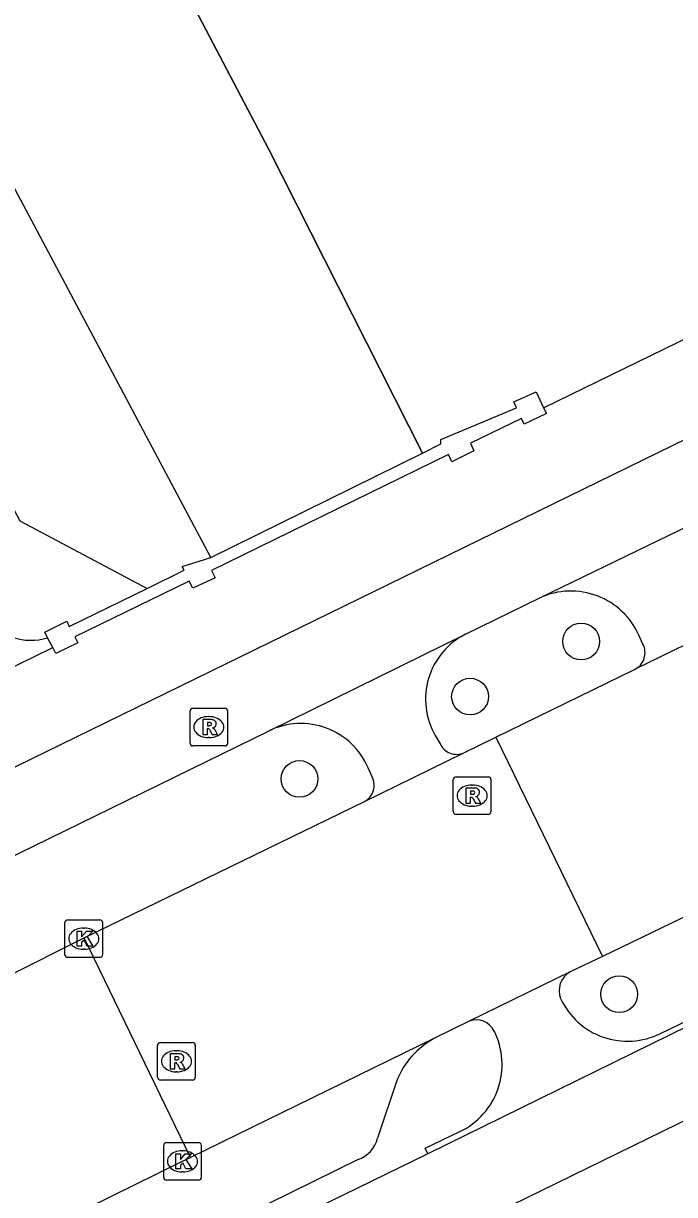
# Model space of a CAD drawing. Extents: x 160457 to 162082, y 388340 to 389736.
# Drawn here: x 161090.16 to 161107.47, y 389172.21 to 389203.36 of the extents above; entities that cross this region are included whole.
import ezdxf

# ---------------------------------------------------------------- set-up
doc = ezdxf.new("R2010")
doc.units = 0
for name, color, linetype in [('IMGEO_Berm_groen', 7, 'Continuous'), ('IMGEO_Boom', 7, 'Continuous'), ('IMGEO_Fietspad_gesloten', 7, 'Continuous'), ('IMGEO_Fietspad_open', 7, 'Continuous'), ('IMGEO_Groenvoorziening', 7, 'Continuous'), ('IMGEO_Kolk', 7, 'Continuous'), ('IMGEO_Muur', 7, 'Continuous'), ('IMGEO_Parkeervlak_open', 7, 'Continuous'), ('IMGEO_Rijbaan_lokaal_gesloten', 7, 'Continuous'), ('IMGEO_Rijbaan_lokaal_open', 7, 'Continuous'), ('IMGEO_Rioolput', 7, 'Continuous'), ('IMGEO_Voetpad_open', 7, 'Continuous'), ('IMGEO_Walbescherming', 7, 'Continuous'), ('IMGEO_Waterloop', 7, 'Continuous')]:
    doc.layers.add(name, color=color, linetype=linetype)

msp = doc.modelspace()

# ---------------------------------------------------------------- linework, layer by layer
at = {"layer": 'IMGEO_Berm_groen'}
msp.add_arc((161090.353, 389188.409), 1.458, 214.6329, 287.6196, dxfattribs=at)
at = {"layer": 'IMGEO_Boom'}
for centre in [(161104.982, 389186.919), (161102.029, 389185.453), (161097.495, 389183.263), (161105.993, 389177.537)]:
    msp.add_circle(centre, 0.489, dxfattribs=at)
at = {"layer": 'IMGEO_Fietspad_gesloten'}
for points in [[(161132.774, 389204.546), (161021.386, 389150.057), (161000, 389139.59), (160954.879, 389117.505), (160945.498, 389112.928)], [(161103.882, 389188.08), (161109.605, 389190.857)], [(161101.905, 389187.111), (161103.882, 389188.08)], [(161096.687, 389184.544), (161101.905, 389187.111)], [(161064.928, 389168.99), (161096.687, 389184.544)], [(161115.76, 389180.592), (161100.906, 389173.289)], [(161101.935, 389171.343), (161108.768, 389174.685)], [(161100.906, 389173.289), (161094.589, 389170.206)]]:
    msp.add_lwpolyline(points, dxfattribs=at)
at = {"layer": 'IMGEO_Fietspad_open'}
for points in [[(161106.626, 389186.852), (161106.525, 389187.071)], [(161101.104, 389184.422), (161101.234, 389184.201)], [(161099.426, 389183.32), (161099.321, 389183.559)], [(161107.088, 389176.494), (161108.942, 389177.384)], [(161100.906, 389173.289), (161100.837, 389173.441), (161101.755, 389173.883)]]:
    msp.add_lwpolyline(points, dxfattribs=at)
for centre, radius, start, end in [((161104.707, 389186.275), 1.985, 23.6482, 114.5617), ((161102.775, 389185.388), 1.93, 116.7811, 210.0434), ((161106.174, 389186.624), 0.506, 296.4042, 26.7259), ((161097.531, 389182.788), 1.949, 23.3141, 115.6787), ((161101.67, 389184.393), 0.476, 203.7351, 293.7991), ((161098.988, 389183.095), 0.492, 299.0253, 27.1753), ((161104.959, 389177.634), 0.564, 118.7101, 202.3), ((161106.211, 389178.242), 1.955, 204.8535, 296.6377), ((161102.194, 389176.327), 0.526, 26.1418, 110.8554), ((161100.906, 389175.666), 1.975, 295.4721, 26.889)]:
    msp.add_arc(centre, radius, start, end, dxfattribs=at)
at = {"layer": 'IMGEO_Groenvoorziening'}
msp.add_lwpolyline([(160992.734, 389335.908), (161000, 389327.052), (161018.814, 389304.122), (161039.616, 389276.459), (161057.222, 389250), (161071.43, 389225.591), (161090.058, 389190.13), (161093.446, 389188.332)], dxfattribs=at)
at = {"layer": 'IMGEO_Kolk'}
for p, q in [((161091.336, 389179.515), (161092.188, 389179.515)), ((161091.261, 389178.589), (161091.261, 389179.441)), ((161091.749, 389179.295), (161091.774, 389179.295)), ((161092.262, 389179.441), (161092.262, 389178.589)), ((161091.772, 389178.735), (161091.747, 389178.735)), ((161092.188, 389178.515), (161091.336, 389178.515)), ((161093.96, 389173.591), (161094.812, 389173.591)), ((161093.885, 389172.665), (161093.885, 389173.517)), ((161094.373, 389173.371), (161094.398, 389173.371)), ((161094.886, 389173.517), (161094.886, 389172.665)), ((161094.396, 389172.811), (161094.371, 389172.811)), ((161094.812, 389172.591), (161093.96, 389172.591))]:
    msp.add_line(p, q, dxfattribs=at)
for points in [[(161091.336, 389179.515), (161092.188, 389179.515)], [(161091.261, 389178.589), (161091.261, 389179.441)], [(161091.582, 389179.215), (161091.705, 389179.215), (161091.705, 389179.064), (161091.835, 389179.215), (161091.999, 389179.215), (161091.853, 389179.064), (161092.006, 389178.815), (161091.854, 389178.815), (161091.769, 389178.979), (161091.705, 389178.912), (161091.705, 389178.815), (161091.582, 389178.815), (161091.582, 389179.215)], [(161092.262, 389179.441), (161092.262, 389178.589)], [(161092.188, 389178.515), (161091.336, 389178.515)], [(161093.96, 389173.591), (161094.812, 389173.591)], [(161093.885, 389172.665), (161093.885, 389173.517)], [(161094.206, 389173.291), (161094.329, 389173.291), (161094.329, 389173.14), (161094.459, 389173.291), (161094.623, 389173.291), (161094.477, 389173.14), (161094.63, 389172.891), (161094.478, 389172.891), (161094.393, 389173.055), (161094.329, 389172.988), (161094.329, 389172.891), (161094.206, 389172.891), (161094.206, 389173.291)], [(161094.886, 389173.517), (161094.886, 389172.665)], [(161094.812, 389172.591), (161093.96, 389172.591)]]:
    msp.add_lwpolyline(points, dxfattribs=at)
for centre, start, end in [((161091.338, 389179.439), 91.552, 178.448), ((161091.338, 389179.439), 91.552, 178.448), ((161092.186, 389179.439), 1.552, 88.448), ((161092.186, 389179.439), 1.552, 88.448), ((161091.338, 389178.591), 181.552, 268.448), ((161091.338, 389178.591), 181.552, 268.448), ((161092.186, 389178.591), 271.552, 358.448), ((161092.186, 389178.591), 271.552, 358.448), ((161093.962, 389173.515), 91.552, 178.448), ((161093.962, 389173.515), 91.552, 178.448), ((161094.81, 389173.515), 1.552, 88.448), ((161094.81, 389173.515), 1.552, 88.448), ((161093.962, 389172.667), 181.552, 268.448), ((161093.962, 389172.667), 181.552, 268.448), ((161094.81, 389172.667), 271.552, 358.448), ((161094.81, 389172.667), 271.552, 358.448)]:
    msp.add_arc(centre, 0.0765, start, end, dxfattribs=at)
for centre, major_axis, ratio, start_param, end_param in [((161091.748, 389179.015), (-0.387, 0.002), 0.722429, 4.712389, 7.853982), ((161091.773, 389179.015), (-0.39, 0.002), 0.717154, 1.570796, 4.712389), ((161094.372, 389173.091), (-0.387, 0.002), 0.722429, 4.712389, 7.853982), ((161094.397, 389173.091), (-0.39, 0.002), 0.717154, 1.570796, 4.712389)]:
    msp.add_ellipse(centre, major_axis=major_axis, ratio=ratio, start_param=start_param, end_param=end_param, dxfattribs=at)
at = {"layer": 'IMGEO_Muur'}
for points in [[(161100.763, 389191.932), (161101.251, 389192.173), (161101.252, 389192.296), (161103.267, 389193.132), (161103.191, 389193.29), (161103.783, 389193.558), (161103.983, 389193.135)], [(161103.983, 389193.135), (161104.057, 389192.98), (161103.47, 389192.698), (161103.398, 389192.849), (161102.044, 389192.198), (161102.128, 389191.994), (161101.545, 389191.698), (161101.458, 389191.896), (161095.155, 389188.811), (161095.252, 389188.611), (161094.659, 389188.336), (161094.56, 389188.521), (161091.528, 389187.04), (161091.604, 389186.88), (161091.02, 389186.6), (161090.936, 389186.755)], [(161095.137, 389189.152), (161100.763, 389191.932)], [(161093.446, 389188.332), (161094.429, 389188.812), (161094.381, 389188.911), (161095.137, 389189.152)], [(161090.794, 389187.019), (161090.723, 389187.167), (161091.311, 389187.458), (161091.377, 389187.322), (161093.446, 389188.332)], [(161090.936, 389186.755), (161090.794, 389187.019)]]:
    msp.add_lwpolyline(points, dxfattribs=at)
at = {"layer": 'IMGEO_Parkeervlak_open'}
for points in [[(161100.07, 389175.214), (161099.571, 389173.708)], [(161099.054, 389173.138), (161095.454, 389171.369)]]:
    msp.add_lwpolyline(points, dxfattribs=at)
for centre, radius, start, end in [((161102.148, 389174.406), 2.229, 118.4142, 158.7582), ((161098.781, 389173.905), 0.814, 289.5964, 345.9864)]:
    msp.add_arc(centre, radius, start, end, dxfattribs=at)
at = {"layer": 'IMGEO_Rijbaan_lokaal_gesloten'}
for points in [[(161109.531, 389187.697), (161106.399, 389186.171)], [(161102.717, 389184.374), (161106.399, 389186.171)], [(161109.196, 389180.304), (161105.546, 389178.543)]]:
    msp.add_lwpolyline(points, dxfattribs=at)
at = {"layer": 'IMGEO_Rijbaan_lokaal_open'}
for points in [[(161101.862, 389183.957), (161102.717, 389184.374)], [(161102.717, 389184.374), (161105.546, 389178.543)], [(161099.227, 389182.665), (161101.862, 389183.957)], [(161091.772, 389179.04), (161099.227, 389182.665)], [(161089.687, 389177.994), (161091.772, 389179.04)], [(161094.596, 389173.196), (161091.772, 389179.04)], [(161105.546, 389178.543), (161104.688, 389178.129)], [(161104.688, 389178.129), (161102.007, 389176.819)], [(161102.007, 389176.819), (161101.087, 389176.367)], [(161101.087, 389176.367), (161094.596, 389173.196)], [(161091.836, 389171.841), (161094.385, 389173.093), (161094.596, 389173.196)]]:
    msp.add_lwpolyline(points, dxfattribs=at)
at = {"layer": 'IMGEO_Rioolput'}
for p, q in [((161094.66, 389185.142), (161095.512, 389185.142)), ((161094.585, 389184.216), (161094.585, 389185.068)), ((161095.073, 389184.922), (161095.098, 389184.922)), ((161095.586, 389185.068), (161095.586, 389184.216)), ((161095.096, 389184.362), (161095.071, 389184.362)), ((161095.512, 389184.142), (161094.66, 389184.142)), ((161101.584, 389182.394), (161101.584, 389183.246)), ((161101.659, 389183.32), (161102.511, 389183.32)), ((161102.585, 389183.246), (161102.585, 389182.394)), ((161102.072, 389183.1), (161102.097, 389183.1)), ((161102.511, 389182.32), (161101.659, 389182.32)), ((161102.095, 389182.54), (161102.07, 389182.54)), ((161093.724, 389175.328), (161093.724, 389176.18)), ((161093.799, 389176.254), (161094.651, 389176.254)), ((161094.725, 389176.18), (161094.725, 389175.328)), ((161094.212, 389176.034), (161094.237, 389176.034)), ((161094.235, 389175.474), (161094.21, 389175.474)), ((161094.651, 389175.254), (161093.799, 389175.254))]:
    msp.add_line(p, q, dxfattribs=at)
for points in [[(161094.66, 389185.142), (161095.512, 389185.142)], [(161094.585, 389184.216), (161094.585, 389185.068)], [(161095.174, 389184.84), (161094.922, 389184.842), (161094.922, 389184.442)], [(161095.586, 389185.068), (161095.586, 389184.216)], [(161094.922, 389184.442), (161095.046, 389184.442), (161095.046, 389184.604), (161095.057, 389184.604)], [(161095.1, 389184.761), (161095.046, 389184.761), (161095.046, 389184.68)], [(161095.046, 389184.68), (161095.098, 389184.68)], [(161095.104, 389184.575), (161095.175, 389184.442), (161095.315, 389184.442), (161095.25, 389184.568)], [(161095.512, 389184.142), (161094.66, 389184.142)], [(161101.584, 389182.394), (161101.584, 389183.246)], [(161101.659, 389183.32), (161102.511, 389183.32)], [(161102.585, 389183.246), (161102.585, 389182.394)], [(161102.173, 389183.018), (161101.921, 389183.02), (161101.921, 389182.62)], [(161102.099, 389182.939), (161102.045, 389182.939), (161102.045, 389182.858)], [(161101.921, 389182.62), (161102.045, 389182.62), (161102.045, 389182.782), (161102.056, 389182.782)], [(161102.045, 389182.858), (161102.097, 389182.858)], [(161102.103, 389182.753), (161102.174, 389182.62), (161102.314, 389182.62), (161102.249, 389182.746)], [(161102.511, 389182.32), (161101.659, 389182.32)], [(161093.724, 389175.328), (161093.724, 389176.18)], [(161093.799, 389176.254), (161094.651, 389176.254)], [(161094.725, 389176.18), (161094.725, 389175.328)], [(161094.313, 389175.952), (161094.061, 389175.954), (161094.061, 389175.554)], [(161094.239, 389175.873), (161094.185, 389175.873), (161094.185, 389175.792)], [(161094.185, 389175.792), (161094.237, 389175.792)], [(161094.061, 389175.554), (161094.185, 389175.554), (161094.185, 389175.716), (161094.196, 389175.716)], [(161094.243, 389175.687), (161094.314, 389175.554), (161094.454, 389175.554), (161094.389, 389175.68)], [(161094.651, 389175.254), (161093.799, 389175.254)]]:
    msp.add_lwpolyline(points, dxfattribs=at)
for centre, radius, start, end in [((161094.662, 389185.066), 0.0765, 91.552, 178.448), ((161094.662, 389185.066), 0.0765, 91.552, 178.448), ((161095.51, 389185.066), 0.0765, 1.552, 88.448), ((161095.51, 389185.066), 0.0765, 1.552, 88.448), ((161095.173, 389184.73), 0.109, 350.3612, 89.416), ((161095.056, 389184.551), 0.0533, 26.0293, 88.6989), ((161095.082, 389184.869), 0.19, 274.7715, 282.9687), ((161095.106, 389184.665), 0.0964, 77.0061, 93.1865), ((161095.12, 389184.722), 0.0378, 276.6634, 79.6772), ((161095.171, 389184.73), 0.112, 277.5842, 350.9817), ((161095.155, 389184.515), 0.108, 29.5134, 73.7905), ((161094.662, 389184.218), 0.0765, 181.552, 268.448), ((161094.662, 389184.218), 0.0765, 181.552, 268.448), ((161095.51, 389184.218), 0.0765, 271.552, 358.448), ((161095.51, 389184.218), 0.0765, 271.552, 358.448), ((161101.661, 389183.244), 0.0765, 91.552, 178.448), ((161101.661, 389183.244), 0.0765, 91.552, 178.448), ((161102.509, 389183.244), 0.0765, 1.552, 88.448), ((161102.509, 389183.244), 0.0765, 1.552, 88.448), ((161102.105, 389182.843), 0.0964, 77.0061, 93.1865), ((161102.119, 389182.9), 0.0378, 276.6634, 79.6772), ((161102.172, 389182.908), 0.109, 350.3612, 89.416), ((161102.055, 389182.729), 0.0533, 26.0293, 88.6989), ((161102.081, 389183.047), 0.19, 274.7715, 282.9687), ((161102.17, 389182.908), 0.112, 277.5842, 350.9817), ((161102.154, 389182.693), 0.108, 29.5134, 73.7905), ((161101.661, 389182.396), 0.0765, 181.552, 268.448), ((161101.661, 389182.396), 0.0765, 181.552, 268.448), ((161102.509, 389182.396), 0.0765, 271.552, 358.448), ((161102.509, 389182.396), 0.0765, 271.552, 358.448), ((161093.801, 389176.178), 0.0765, 91.552, 178.448), ((161093.801, 389176.178), 0.0765, 91.552, 178.448), ((161094.649, 389176.178), 0.0765, 1.552, 88.448), ((161094.649, 389176.178), 0.0765, 1.552, 88.448), ((161094.221, 389175.981), 0.19, 274.7715, 282.9687), ((161094.245, 389175.777), 0.0964, 77.0061, 93.1865), ((161094.259, 389175.834), 0.0378, 276.6634, 79.6772), ((161094.312, 389175.842), 0.109, 350.3612, 89.416), ((161094.31, 389175.842), 0.112, 277.5842, 350.9817), ((161094.195, 389175.663), 0.0533, 26.0293, 88.6989), ((161094.294, 389175.627), 0.108, 29.5134, 73.7905), ((161093.801, 389175.33), 0.0765, 181.552, 268.448), ((161093.801, 389175.33), 0.0765, 181.552, 268.448), ((161094.649, 389175.33), 0.0765, 271.552, 358.448), ((161094.649, 389175.33), 0.0765, 271.552, 358.448)]:
    msp.add_arc(centre, radius, start, end, dxfattribs=at)
for centre, major_axis, ratio, start_param, end_param in [((161095.072, 389184.642), (-0.387, 0.002), 0.722429, 4.712389, 7.853982), ((161095.097, 389184.642), (-0.39, 0.002), 0.717154, 1.570796, 4.712389), ((161102.071, 389182.82), (-0.387, 0.002), 0.722429, 4.712389, 7.853982), ((161102.096, 389182.82), (-0.39, 0.002), 0.717154, 1.570796, 4.712389), ((161094.211, 389175.754), (-0.387, 0.002), 0.722429, 4.712389, 7.853982), ((161094.236, 389175.754), (-0.39, 0.002), 0.717154, 1.570796, 4.712389)]:
    msp.add_ellipse(centre, major_axis=major_axis, ratio=ratio, start_param=start_param, end_param=end_param, dxfattribs=at)
at = {"layer": 'IMGEO_Voetpad_open'}
for points in [[(161103.983, 389193.135), (161128.237, 389204.982)], [(161082, 389182.382), (161090.936, 389186.755)]]:
    msp.add_lwpolyline(points, dxfattribs=at)
at = {"layer": 'IMGEO_Walbescherming'}
msp.add_lwpolyline([(161100.763, 389191.932), (161096.675, 389200.02), (161084.782, 389222.663), (161078.237, 389234.57), (161066.933, 389253.374), (161058.771, 389266.28), (161051.454, 389277.313), (161047.736, 389282.751), (161039.725, 389293.913), (161036.069, 389298.807), (161027.176, 389310.211), (161020.012, 389319.187), (161017.305, 389322.446), (161015.289, 389325.152), (161010.134, 389331.479), (161005.529, 389336.927), (160999.488, 389343.83), (160995.442, 389348.111)], dxfattribs=at)
at = {"layer": 'IMGEO_Waterloop'}
for points in [[(160995.442, 389348.111), (160999.488, 389343.83), (161005.529, 389336.927), (161010.134, 389331.479), (161015.289, 389325.152), (161017.305, 389322.446), (161020.012, 389319.187), (161027.176, 389310.211), (161036.069, 389298.807), (161039.725, 389293.913), (161047.736, 389282.751), (161051.454, 389277.313), (161058.771, 389266.28), (161066.933, 389253.374), (161078.237, 389234.57), (161084.782, 389222.663), (161096.675, 389200.02), (161100.763, 389191.932)], [(161095.137, 389189.152), (161077.715, 389221.935)]]:
    msp.add_lwpolyline(points, dxfattribs=at)

doc.saveas('drawing.dxf')
